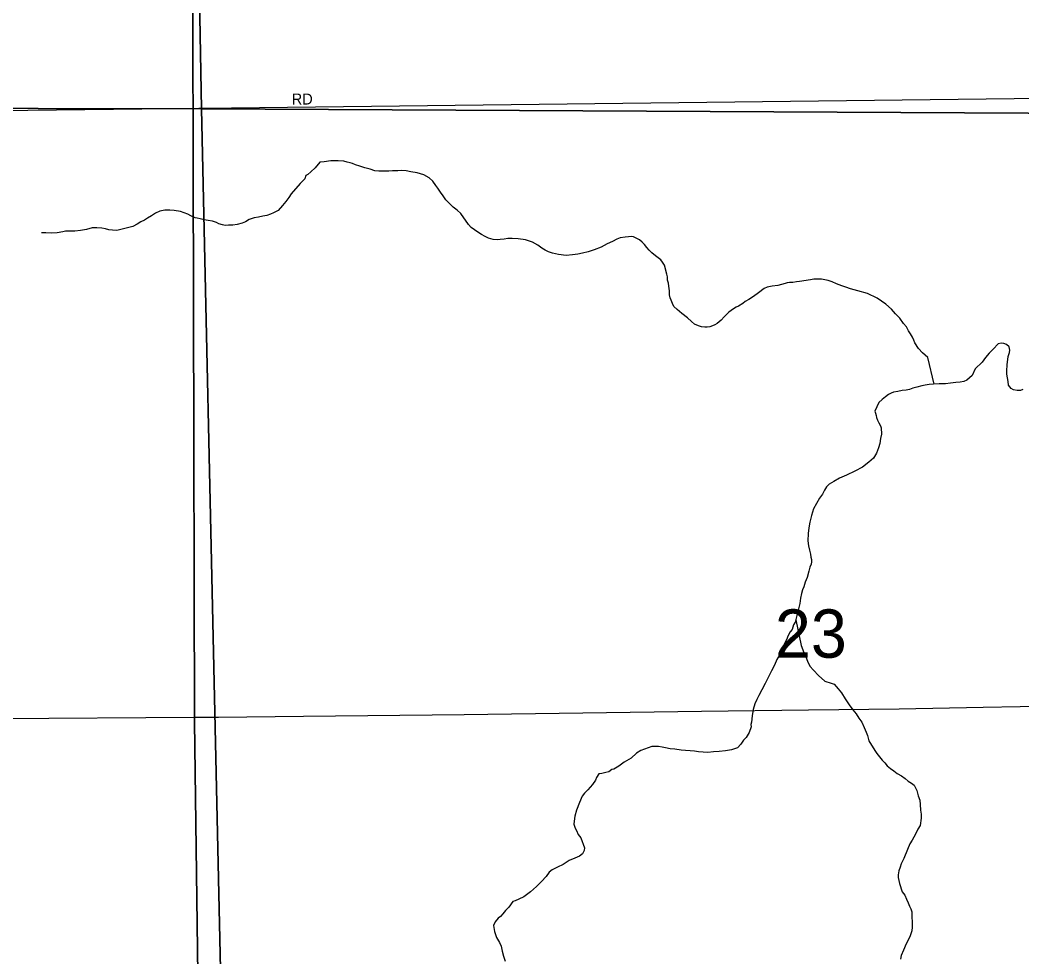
# Model space of a CAD drawing. Extents: x 2010165 to 2382125, y 1060529 to 1407316.
# Drawn here: x 2186230 to 2190810, y 1207058 to 1211343 of the extents above; entities that cross this region are included whole.
import ezdxf

# ---------------------------------------------------------------- set-up
doc = ezdxf.new("R2010")
doc.units = 0
for name, color, linetype in [('GM_X_City_Street', 7, 'Continuous'), ('GM_X_City_Street_Text', 7, 'Continuous'), ('GM_X_Corporation', 7, 'Continuous'), ('GM_X_Minor_River', 7, 'Continuous'), ('GM_X_Section', 7, 'Continuous'), ('GM_X_Section_Text', 7, 'Continuous'), ('GM_X_State_Route', 7, 'Continuous')]:
    doc.layers.add(name, color=color, linetype=linetype)

msp = doc.modelspace()

# ---------------------------------------------------------------- linework, layer by layer
at = {"layer": 'GM_X_City_Street'}
for points in [[(2187068.8, 1210940.5), (2187836.1, 1210949.6), (2192561.2, 1211005.5)], [(2178423.8, 1210860.2), (2181576.3, 1210875.4), (2187047, 1210940.2), (2187068.8, 1210940.5)]]:
    msp.add_lwpolyline(points, dxfattribs=at)
at = {"layer": 'GM_X_Corporation'}
for points in [[(2204447.2, 1221938.7), (2204662.3, 1210529.8), (2204445.3, 1208317.3), (2199872.3, 1208332.6), (2199834.9, 1208326), (2199654.4, 1208314.4), (2199497, 1208304.3), (2197215.9, 1208288.2), (2196205.1, 1208275.6), (2196632.3, 1194905.5), (2192680.8, 1194838.8), (2189318.2, 1194759.1), (2187205, 1194725.9), (2187027.1, 1208132.6), (2187013.9, 1213879), (2186978.3, 1216841.2), (2186941.3, 1219753.4), (2186933.5, 1220238.7), (2186923.4, 1220744.1), (2186878.7, 1221701)], [(2186878.7, 1221701), (2186923.4, 1220744.1), (2186933.5, 1220238.7), (2186941.3, 1219753.4), (2186978.3, 1216841.2), (2187013.9, 1213879), (2187027.1, 1208132.6), (2187205, 1194725.9), (2177123.5, 1194567.9), (2176176.5, 1194580.3), (2174206.9, 1194531), (2167776.4, 1194381.4), (2165054.7, 1194304.8), (2164968.9, 1199659.4), (2164935.2, 1207756.2), (2164931.8, 1207897.8), (2164930.1, 1208081.5), (2164898.5, 1211429), (2164844.7, 1216037.6), (2164832.8, 1218637), (2164895.8, 1221436.7)]]:
    msp.add_lwpolyline(points, dxfattribs=at)
at = {"layer": 'GM_X_Minor_River'}
for points in [[(2188779.2, 1210271.6), (2188755.2, 1210269), (2188727.2, 1210266.2), (2188690.9, 1210271.3), (2188664.7, 1210276.6), (2188646.5, 1210282.2), (2188630.3, 1210289.8), (2188616, 1210299.4), (2188597.6, 1210313), (2188573.1, 1210326.4), (2188540.8, 1210337.6), (2188506.5, 1210342.7), (2188480.4, 1210344), (2188460.4, 1210343.5), (2188442.4, 1210341), (2188424.4, 1210338.6), (2188410.4, 1210338.2), (2188392.3, 1210339.7), (2188372.1, 1210345.2), (2188355.9, 1210352.8), (2188339.6, 1210362.4), (2188323.3, 1210372), (2188306.9, 1210383.6), (2188292.6, 1210393.3), (2188280.2, 1210407), (2188244.7, 1210458.3), (2188228.3, 1210473.9), (2188209.9, 1210487.5), (2188191.3, 1210505.1), (2188176.9, 1210520.8), (2188164.4, 1210538.5), (2188151.9, 1210556.2), (2188139.3, 1210574), (2188131, 1210585.8), (2188116.4, 1210605.5), (2188100, 1210621.1), (2188075.5, 1210634.5), (2188045.2, 1210643.8), (2188017, 1210649), (2187994.8, 1210652.5), (2187974.8, 1210654), (2187956.7, 1210653.5), (2187932.7, 1210652.8), (2187916.6, 1210652.4), (2187900.6, 1210652), (2187886.6, 1210651.6), (2187870.6, 1210651.2), (2187852.5, 1210652.8), (2187830.2, 1210660.2), (2187805.9, 1210667.6), (2187783.7, 1210675), (2187763.5, 1210680.5), (2187749.3, 1210686.2), (2187739.2, 1210689.9), (2187725, 1210693.6), (2187710.9, 1210697.2), (2187684.8, 1210698.5), (2187650.7, 1210699.6), (2187620.7, 1210694.8), (2187600.7, 1210692.3), (2187579.4, 1210667.6), (2187559.8, 1210649.1), (2187546.1, 1210636.6), (2187536.2, 1210632.4), (2187532.6, 1210616.2), (2187511.1, 1210595.6), (2187470.3, 1210548.3), (2187458.7, 1210532), (2187445.1, 1210513.5), (2187429.6, 1210495.1), (2187410.2, 1210472.5), (2187388.4, 1210461.8), (2187374.5, 1210455.5), (2187358.7, 1210449), (2187340.7, 1210446.5), (2187320.8, 1210442), (2187300.8, 1210437.5), (2187286.9, 1210433.1), (2187276.9, 1210430.8), (2187261.2, 1210420.3), (2187245.3, 1210413.9), (2187223.4, 1210407.3), (2187203.5, 1210404.8), (2187183.4, 1210404.2), (2187167.4, 1210403.8), (2187155.3, 1210405.5), (2187139.1, 1210411.1), (2187128.9, 1210416.9), (2187110.7, 1210422.4), (2187090.6, 1210425.9), (2187072.4, 1210429.4), (2187054.3, 1210433), (2187040.2, 1210436.6), (2187030.1, 1210438.4), (2187011.8, 1210447.9), (2186997.5, 1210455.6), (2186981.3, 1210461.2), (2186963.2, 1210466.7), (2186934.9, 1210472), (2186914.8, 1210473.5), (2186892.8, 1210472.9)], [(2186892.8, 1210472.9), (2186868.9, 1210468.2), (2186849, 1210459.7), (2186831.3, 1210447.2), (2186813.6, 1210436.7), (2186799.8, 1210428.3), (2186781.9, 1210419.8), (2186766.2, 1210409.3), (2186746.4, 1210398.8), (2186672.7, 1210380.8), (2186652.6, 1210382.2), (2186636.5, 1210383.8), (2186620.4, 1210387.4), (2186604.2, 1210391), (2186582.1, 1210392.4), (2186560.1, 1210391.9), (2186534.2, 1210385.1), (2186506.3, 1210380.4), (2186480.3, 1210377.7), (2186454.2, 1210377), (2186438.2, 1210376.6), (2186426.2, 1210374.3), (2186400.3, 1210369.6), (2186372.2, 1210368.8), (2186348.1, 1210370.2), (2186330.1, 1210369.7), (2186328.1, 1210369.7)], [(2190408.4, 1209678.1), (2190380.1, 1209799.8), (2190355.4, 1209821.2), (2190336.8, 1209840.8), (2190320.1, 1209866.5), (2190315.8, 1209878.4), (2190309.4, 1209892.3), (2190300.9, 1209908.1), (2190290.5, 1209921.9), (2190282, 1209939.8), (2190267.6, 1209955.4), (2190250.9, 1209979.1), (2190232.3, 1209998.7), (2190213.7, 1210020.3), (2190187, 1210043.7), (2190148.2, 1210070.7), (2190103.5, 1210091.7), (2190059, 1210104.5), (2190026.7, 1210113.7), (2190004.4, 1210121.2), (2189986.2, 1210126.7), (2189961.9, 1210136.1), (2189941.6, 1210145.6), (2189923.4, 1210151.2), (2189909.3, 1210154.8), (2189893.1, 1210158.4), (2189875.1, 1210157.9), (2189859.1, 1210157.5), (2189843.1, 1210155.1), (2189793.2, 1210147.7), (2189779.2, 1210145.4), (2189763.2, 1210142.9), (2189747.2, 1210142.5), (2189737.2, 1210140.2), (2189727.2, 1210138), (2189711.3, 1210133.5), (2189693.4, 1210129.1), (2189667.4, 1210126.3), (2189645.5, 1210121.8), (2189631.6, 1210115.4), (2189606.1, 1210094.6), (2189582.5, 1210077.9), (2189560.8, 1210065.3), (2189545, 1210054.9), (2189533.2, 1210046.5), (2189513.5, 1210034), (2189503.6, 1210029.7), (2189491.8, 1210021.3), (2189479.9, 1210015), (2189470.1, 1210006.7), (2189448.6, 1209986.1), (2189435, 1209969.7), (2189417.4, 1209955.1), (2189405.5, 1209948.8), (2189395.6, 1209944.5), (2189383.7, 1209940.2), (2189371.7, 1209937.9), (2189359.7, 1209937.6), (2189345.6, 1209939.2), (2189331.4, 1209944.8), (2189313.2, 1209952.4), (2189298.8, 1209964.1), (2189280.3, 1209981.6), (2189255.7, 1210001.1), (2189233.2, 1210018.6), (2189218.8, 1210032.2), (2189212.4, 1210046.1), (2189205.9, 1210062), (2189201.7, 1210071.9), (2189199.3, 1210085.9), (2189198.8, 1210104), (2189196.2, 1210126), (2189193.8, 1210140), (2189189.4, 1210153.9), (2189189, 1210168), (2189186.7, 1210179.9), (2189175.5, 1210221.8), (2189167.2, 1210235.6), (2189158.9, 1210245.5), (2189146.6, 1210255.2), (2189134.3, 1210264.9), (2189117.9, 1210278.5), (2189105.5, 1210290.2), (2189095.2, 1210302), (2189084.8, 1210315.8), (2189074.4, 1210327.6), (2189062.1, 1210337.3), (2189050, 1210343), (2189033.7, 1210350.6), (2189023.6, 1210352.3), (2189011.6, 1210352), (2188995.6, 1210349.6), (2188973.6, 1210347), (2188957.8, 1210340.6), (2188938, 1210330), (2188914.2, 1210319.3), (2188886.6, 1210304.5), (2188854.8, 1210291.7), (2188827, 1210282.9), (2188801.1, 1210276.2), (2188779.2, 1210271.6)], [(2190813.2, 1209652.6), (2190803.3, 1209648.3), (2190787.2, 1209647.9), (2190771.1, 1209651.5), (2190760.9, 1209657.2), (2190748.4, 1209673), (2190746, 1209689), (2190743.5, 1209707), (2190741.1, 1209723), (2190740.6, 1209739), (2190741.9, 1209765.2), (2190746.9, 1209803.4), (2190752.4, 1209821.6), (2190754.1, 1209833.7), (2190751.7, 1209847.7), (2190739.4, 1209859.4), (2190727.3, 1209863.1), (2190715.2, 1209864.8), (2190701.2, 1209862.5), (2190677.8, 1209837.8), (2190660.3, 1209819.2), (2190642.8, 1209798.7), (2190627.3, 1209778.2), (2190596, 1209747.3), (2190582.8, 1209716.8), (2190557.3, 1209696.1), (2190543.5, 1209689.7), (2190527.5, 1209687.2), (2190507.5, 1209684.7), (2190483.5, 1209682.1), (2190459.5, 1209679.4), (2190431.5, 1209678.7), (2190405.4, 1209678), (2190385.4, 1209675.5), (2190367.4, 1209673), (2190351.5, 1209670.6), (2190329.6, 1209664)], [(2190329.6, 1209664), (2190311.7, 1209659.5), (2190295.8, 1209653), (2190279.8, 1209650.6), (2190261.8, 1209648.1), (2190241.9, 1209643.6), (2190221.9, 1209641.1), (2190212, 1209636.8), (2190200.2, 1209630.4), (2190186.4, 1209620), (2190170.7, 1209607.6), (2190155, 1209593.1), (2190138, 1209554.5), (2190140.3, 1209544.6), (2190142.6, 1209534.6), (2190144.9, 1209524.6), (2190149.2, 1209512.7), (2190155.5, 1209500.8), (2190163.9, 1209486.9), (2190166.2, 1209477), (2190167, 1209448.9), (2190163.5, 1209428.7), (2190160.1, 1209406.5), (2190154.6, 1209386.3), (2190145.2, 1209362), (2190131.8, 1209339.6), (2190110.3, 1209320.9), (2190080.8, 1209298), (2190045.2, 1209279), (2190007.6, 1209262), (2189975.9, 1209247.1), (2189950.2, 1209232.4), (2189928.5, 1209219.8), (2189916.8, 1209207.4), (2189907.2, 1209193.1), (2189897.6, 1209174.8), (2189884.1, 1209156.3), (2189870.7, 1209131.9), (2189857.4, 1209107.5), (2189848.1, 1209077.1), (2189840.9, 1209046.8), (2189835.6, 1209020.6), (2189832.3, 1208994.4), (2189831.3, 1208960.2), (2189833.9, 1208938.2), (2189838.4, 1208918.2), (2189842.9, 1208900.3), (2189845.3, 1208886.3), (2189847.6, 1208876.3), (2189847.9, 1208864.3), (2189846.1, 1208854.2), (2189840.5, 1208840), (2189835, 1208821.8), (2189827.7, 1208793.5), (2189818.3, 1208771.2), (2189812.8, 1208750.9), (2189807.2, 1208736.8), (2189801.6, 1208720.5), (2189798.2, 1208698.4), (2189794.9, 1208674.2), (2189773.1, 1208589.3), (2189765.4, 1208577.1), (2189760, 1208554.8), (2189750.2, 1208544.5), (2189740.7, 1208528.2), (2189733.2, 1208507.9), (2189719.9, 1208481.5), (2189706.8, 1208445), (2189689.5, 1208418.4), (2189678.2, 1208392.1), (2189664.8, 1208365.6), (2189651.5, 1208339.1), (2189636.3, 1208308.6), (2189621, 1208280.1), (2189607.7, 1208253.7), (2189598.2, 1208235.4), (2189588.7, 1208215), (2189581.4, 1208188.8), (2189576.1, 1208160.5), (2189572.9, 1208132.3), (2189571.2, 1208120.2), (2189571.5, 1208110.2), (2189562.2, 1208083.8), (2189548.7, 1208061.4), (2189537, 1208049.1), (2189525.5, 1208030.7), (2189509.9, 1208014.2), (2189482.1, 1208005.4), (2189454.1, 1208000.7), (2189426.1, 1207997.9), (2189400.1, 1207995.3), (2189374.1, 1207992.6), (2189352, 1207994), (2189331.9, 1207995.5), (2189313.8, 1207999), (2189293.7, 1208000.5), (2189271.6, 1208001.9), (2189251.5, 1208003.4), (2189223.3, 1208008.7), (2189201.2, 1208010.1), (2189181.1, 1208013.6)], [(2189775.7, 1208599.5), (2189800.1, 1208481.6), (2189813, 1208449.8), (2189821.5, 1208430), (2189830.1, 1208410.1), (2189840.7, 1208388.3), (2189857.3, 1208368.7), (2189880, 1208345.2), (2189908.7, 1208319.8), (2189937, 1208310.5), (2189951.2, 1208304.9), (2189969.9, 1208283.3), (2189984.4, 1208265.6), (2190001.2, 1208237.9), (2190020, 1208210.3), (2190036.6, 1208188.7), (2190051.2, 1208169), (2190063.7, 1208149.2), (2190078.2, 1208131.6), (2190088.9, 1208107.8), (2190097.5, 1208085.9), (2190104, 1208070), (2190110.6, 1208046.1), (2190137.9, 1208002.6), (2190146.3, 1207988.8), (2190158.7, 1207973.1), (2190171.2, 1207957.3), (2190183.5, 1207945.6), (2190193.9, 1207931.8), (2190208.3, 1207920.2), (2190224.6, 1207908.6), (2190239, 1207896.9), (2190259.3, 1207885.4), (2190275.7, 1207873.8), (2190290, 1207862.1), (2190304.3, 1207852.4), (2190316.6, 1207842.7), (2190329.3, 1207818.9), (2190336, 1207795), (2190342.5, 1207775.1), (2190345.1, 1207755.1), (2190345.8, 1207729), (2190348.3, 1207711), (2190348.8, 1207693), (2190343.7, 1207658.7), (2190334.1, 1207642.4), (2190326.5, 1207626.1), (2190315, 1207605.8), (2190307.4, 1207591.5), (2190297.8, 1207575.2), (2190286.5, 1207548.8), (2190269.5, 1207508.2), (2190258.2, 1207483.8), (2190252.6, 1207467.6), (2190247, 1207451.4), (2190243.5, 1207433.2), (2190243.8, 1207421.2), (2190246.2, 1207407.2), (2190250.6, 1207393.3), (2190261.6, 1207355.4), (2190274.1, 1207339.7), (2190282.6, 1207321.8), (2190289, 1207305.9), (2190295.5, 1207290.1), (2190301.8, 1207278.2), (2190306.2, 1207264.2), (2190308.1, 1207194), (2190306.5, 1207177.9), (2190297.3, 1207149.6), (2190280.1, 1207117), (2190268.8, 1207088.6), (2190257.5, 1207064.2), (2190253.9, 1207048.1)], [(2189181.1, 1208013.6), (2189164.9, 1208017.2), (2189148.8, 1208020.8), (2189130.8, 1208020.3), (2189118.7, 1208020), (2189067.1, 1208002.6), (2189047.3, 1207990), (2189023.9, 1207967.3), (2188992.3, 1207948.4), (2188966.8, 1207929.6), (2188945.1, 1207917), (2188935.1, 1207914.8), (2188921.3, 1207904.4), (2188907.4, 1207902), (2188889.4, 1207897.5), (2188875.5, 1207895.1), (2188865.9, 1207878.8), (2188860.2, 1207866.6), (2188846.7, 1207846.2), (2188825.3, 1207821.5), (2188809.7, 1207807.1), (2188800, 1207792.8), (2188786.8, 1207764.3), (2188773.7, 1207729.8), (2188766.4, 1207701.5), (2188763, 1207679.4), (2188761.4, 1207665.3), (2188767.9, 1207647.4), (2188774.2, 1207635.5), (2188780.7, 1207617.6), (2188793.1, 1207601.9), (2188810.4, 1207556.1), (2188808.8, 1207544.1), (2188801.1, 1207529.8), (2188787.4, 1207519.4), (2188765.6, 1207508.8), (2188739.8, 1207498.1), (2188712.2, 1207481.3), (2188686.5, 1207468.6), (2188662.7, 1207455.9), (2188649, 1207445.5), (2188635.5, 1207425.1), (2188614.1, 1207402.4), (2188590.6, 1207379.7), (2188563.2, 1207354.9), (2188533.7, 1207332), (2188510, 1207321.4), (2188494.1, 1207314.9), (2188482.2, 1207310.6), (2188464.8, 1207286.1), (2188449.2, 1207269.6), (2188437.6, 1207255.2), (2188425.9, 1207242.9), (2188416.1, 1207234.6), (2188402.5, 1207218.2), (2188394.9, 1207201.9), (2188399.7, 1207173.9), (2188408.4, 1207146.1), (2188421.1, 1207124.3), (2188429.6, 1207106.4), (2188434.2, 1207084.5), (2188440.8, 1207060.6), (2188447.4, 1207038.7)]]:
    msp.add_lwpolyline(points, dxfattribs=at)
at = {"layer": 'GM_X_Section'}
for points in [[(2186961.3, 1216421.1), (2187059.5, 1210937.2), (2181835.9, 1210948.1), (2181662, 1216455.1)], [(2192553.9, 1216366.5), (2192555.1, 1215228.6), (2192573.5, 1213021.2), (2192581.3, 1210907.7), (2187059.5, 1210937.2), (2186961.3, 1216421.1)], [(2181835.9, 1210948.1), (2187059.5, 1210937.2), (2187179, 1205551.2), (2181995.2, 1205598.8)], [(2187059.5, 1210937.2), (2192581.3, 1210907.7), (2192583.7, 1210543.1), (2192590.9, 1208417.9), (2192601.1, 1206089.3), (2192602.3, 1205502.9), (2187179, 1205551.2)]]:
    msp.add_lwpolyline(points, close=True, dxfattribs=at)
at = {"layer": 'GM_X_State_Route'}
for points in [[(2187136.8, 1208155), (2187525.5, 1208158.3), (2188260.6, 1208166.9), (2189345.2, 1208181.4), (2189833.5, 1208187.4), (2190249.1, 1208192.6), (2190632.6, 1208199.9)], [(2190632.6, 1208199.9), (2190971.3, 1208206.3), (2191462.2, 1208214), (2192009.7, 1208222.3)], [(2182210.5, 1208164.4), (2182324.2, 1208162.6), (2182592.4, 1208159.2), (2183251.2, 1208156.6), (2183590.4, 1208154), (2184287, 1208150.6), (2184929.6, 1208147.2), (2185519, 1208148.9), (2186140.1, 1208148.9), (2187027.1, 1208154), (2187136.8, 1208155)]]:
    msp.add_lwpolyline(points, dxfattribs=at)

# ---------------------------------------------------------------- texts
at = {"layer": 'GM_X_City_Street_Text'}
msp.add_text('RD', height=50, rotation=0, dxfattribs=at).set_placement((2187471.8, 1210956.6))
at = {"layer": 'GM_X_Section_Text'}
msp.add_text('23', height=221, rotation=0, dxfattribs=at).set_placement((2189680.6, 1208426.3))

doc.saveas('drawing.dxf')
